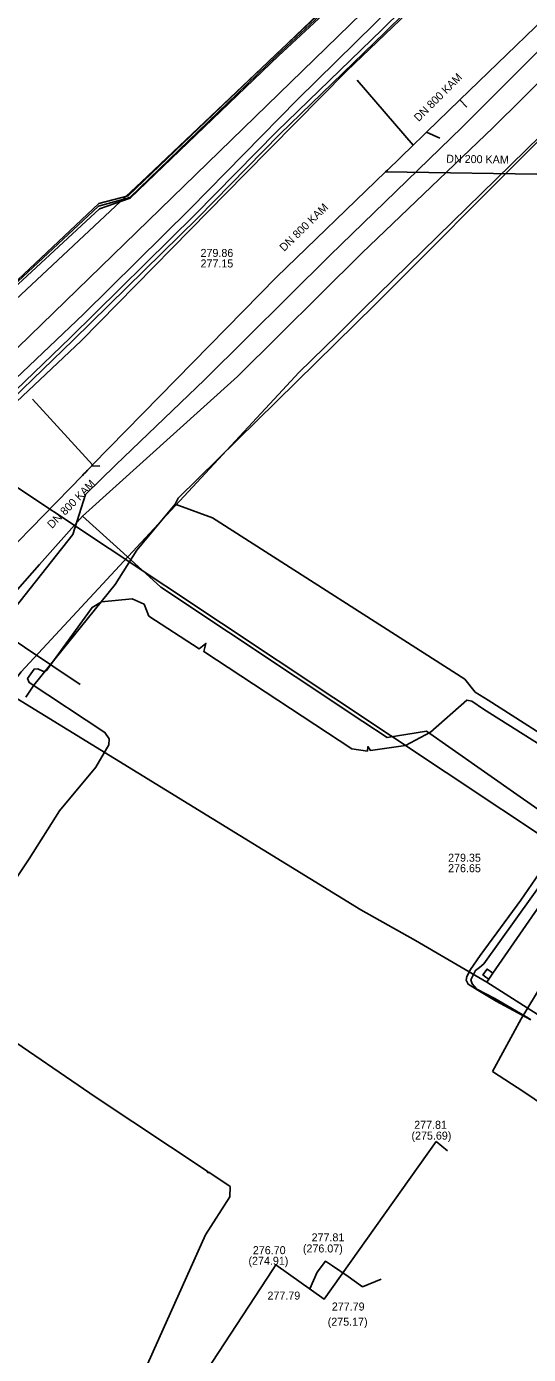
# Model space of a CAD drawing. Extents: x -598233 to -596890, y -1157848 to -1156431.
# Drawn here: x -597101.7 to -597051.6, y -1157130.2 to -1156997.4 of the extents above; entities that cross this region are included whole.
import ezdxf

# ---------------------------------------------------------------- set-up
doc = ezdxf.new("R2010")
doc.units = 0
for name, color, linetype in [('Vrstva 1', 7, 'Continuous'), ('Vrstva 12', 7, 'Continuous'), ('Vrstva 13', 7, 'Continuous'), ('Vrstva 19', 7, 'Continuous'), ('Vrstva 4', 7, 'Continuous'), ('Vrstva 42', 7, 'Continuous'), ('Vrstva 44', 7, 'Continuous'), ('Vrstva 55', 7, 'Continuous'), ('Vrstva 58', 7, 'Continuous'), ('Vrstva 9', 7, 'Continuous')]:
    doc.layers.add(name, color=color, linetype=linetype)

msp = doc.modelspace()

# ---------------------------------------------------------------- linework, layer by layer
at = {"layer": 'Vrstva 1'}
msp.add_line((-597096.38, -1157063.2), (-597108.55, -1157055.07), dxfattribs=at)
for points in [[(-597060.78, -1157108.86), (-597071.97, -1157124.62), (-597076.83, -1157121.19), (-597077.12, -1157121.65), (-597089.18, -1157140.09)], [(-597059.65, -1157109.81), (-597060.78, -1157108.86)], [(-597068.15, -1157123.39), (-597069.58, -1157122.36), (-597071.15, -1157121.3), (-597071.86, -1157120.84), (-597072.68, -1157121.94), (-597073.43, -1157123.59)], [(-597068.15, -1157123.39), (-597066.29, -1157122.63)]]:
    msp.add_lwpolyline(points, dxfattribs=at)
at = {"layer": 'Vrstva 12'}
for points in [[(-597096.15, -1157046.37), (-597080.65, -1157032.41), (-597068.22, -1157020.09), (-597055.1, -1157007.53), (-597037.34, -1156989.94), (-597026.15, -1156978.85), (-597015.97, -1156966.98), (-597013.61, -1156964.95)], [(-597150.21, -1157126), (-597148.63, -1157121.55), (-597137.17, -1157098.5), (-597130.84, -1157088.57), (-597125.05, -1157080.61), (-597121.1, -1157074.87), (-597118.16, -1157071.29), (-597107.05, -1157058.71), (-597100.43, -1157051.22), (-597096.15, -1157046.37)], [(-597096.15, -1157046.37), (-597092.05, -1157050.09)], [(-597092.05, -1157050.09), (-597088.32, -1157053.48), (-597068.11, -1157066.89), (-597065.7, -1157068.48), (-597061.76, -1157067.87), (-597059.18, -1157069.67), (-597052.4, -1157074.41), (-597048.33, -1157077.25)]]:
    msp.add_lwpolyline(points, dxfattribs=at)
at = {"layer": 'Vrstva 13'}
msp.add_line((-597046, -1157081.19), (-597111.36, -1157037.72), dxfattribs=at)
msp.add_lwpolyline([(-596967.78, -1156864.53), (-596968.28, -1156866.45), (-596969.12, -1156869.63), (-596975.82, -1156881.68), (-596987.36, -1156902), (-596995.97, -1156916.01), (-597005.76, -1156929.74), (-597017.4, -1156942.73), (-597033.49, -1156958.74), (-597059.77, -1156983.91), (-597076.36, -1156999.81), (-597090.23, -1157012.97), (-597109.08, -1157030.59), (-597111.35, -1157034.13), (-597112.48, -1157035.47), (-597112.98, -1157036.09)], dxfattribs=at)
at = {"layer": 'Vrstva 19'}
for points in [[(-597070.67, -1157028.24), (-597069.06, -1157026.66), (-597068.04, -1157025.67), (-597047.41, -1157005.47), (-596990.41, -1156944.69), (-596980.1, -1156930.5), (-596969.41, -1156912.52), (-596962.33, -1156901.94), (-596955.88, -1156890.47), (-596948.03, -1156875.88), (-596944.82, -1156870.73), (-596944.5, -1156869.71)], [(-597076.16, -1157033.78), (-597074.53, -1157032.02), (-597070.67, -1157028.24)], [(-597111.47, -1157073.04), (-597103.79, -1157063.92), (-597102.25, -1157061.93), (-597076.16, -1157033.78)], [(-597103.79, -1157063.92), (-597103.39, -1157064.17), (-597103.05, -1157064.38), (-597102.85, -1157064.5), (-597102.7, -1157064.59), (-597068.31, -1157085.72), (-597062.86, -1157088.77), (-597055.73, -1157092.94)], [(-597055.12, -1157092.05), (-597046.8, -1157080.03)], [(-597055.32, -1157092.35), (-597055.12, -1157092.05), (-597055.41, -1157091.85), (-597055.71, -1157091.64), (-597056.12, -1157092.23), (-597055.82, -1157092.44), (-597055.53, -1157092.65)], [(-597055.73, -1157092.94), (-597055.53, -1157092.65), (-597055.32, -1157092.35)], [(-597055.73, -1157092.94), (-597037.97, -1157104.24)]]:
    msp.add_lwpolyline(points, dxfattribs=at)
at = {"layer": 'Vrstva 42'}
for points in [[(-597051.32, -1157096.7), (-597054.81, -1157094.84), (-597056.63, -1157093.73), (-597057.61, -1157093.15), (-597057.78, -1157092.73), (-597057.73, -1157092.39), (-597057.36, -1157091.68), (-597056.41, -1157090.28), (-597052.34, -1157084.74), (-597050.49, -1157082.1)], [(-597049.64, -1157082.19), (-597056.04, -1157091.13), (-597056.47, -1157091.47), (-597056.86, -1157091.78), (-597057.33, -1157092.7), (-597057.18, -1157093.12), (-597056.74, -1157093.66), (-597054.92, -1157094.59), (-597051.58, -1157096.54), (-597051.32, -1157096.7)]]:
    msp.add_lwpolyline(points, dxfattribs=at)
at = {"layer": 'Vrstva 44'}
for points in [[(-597107.24, -1157027.09), (-597094.52, -1157015.13), (-597091.57, -1157014.36), (-597076.79, -1157000.19), (-597061.68, -1156986.08)], [(-597061.56, -1156986.22), (-597076.71, -1157000.33), (-597091.42, -1157014.54), (-597094.54, -1157015.38), (-597107.17, -1157027.15)], [(-597106.65, -1157026.96), (-597094.45, -1157015.65), (-597091.37, -1157014.6), (-597076.54, -1157000.38), (-597061.39, -1156986.32)], [(-597054.02, -1156985.75), (-597066.19, -1156997.75), (-597076.7, -1157007.92), (-597084.9, -1157016.27), (-597097.34, -1157028.51), (-597106.49, -1157037.31)], [(-597053.74, -1156986.03), (-597065.91, -1156998.03), (-597076.42, -1157008.21), (-597084.62, -1157016.55), (-597097.06, -1157028.8), (-597106.21, -1157037.59)], [(-597172.47, -1157155.84), (-597170.67, -1157141.98), (-597167.89, -1157129.08), (-597165.98, -1157124.83), (-597163.02, -1157117.92), (-597158.94, -1157108.63), (-597154.41, -1157099.06), (-597151.77, -1157094.09), (-597140.96, -1157077.07), (-597127.03, -1157059.02), (-597118.11, -1157048.7), (-597107.6, -1157037.16), (-597096.04, -1157026.19), (-597085.38, -1157015.65), (-597074.66, -1157004.75), (-597063.06, -1156993.3)]]:
    msp.add_lwpolyline(points, dxfattribs=at)
at = {"layer": 'Vrstva 55'}
for points in [[(-597105.69, -1157037.7), (-597096.28, -1157028.86), (-597079.91, -1157012.21), (-597069.74, -1157001.91), (-597055.17, -1156987.92)], [(-597106.65, -1157060.28), (-597097.1, -1157048.22), (-597095.83, -1157044.22), (-597092.8, -1157041.26), (-597083.96, -1157032.75), (-597071.39, -1157020.3), (-597058.24, -1157007.55), (-597045.07, -1156994.34)], [(-597109.71, -1157092.99), (-597101.48, -1157080.63), (-597098.45, -1157075.83), (-597094.82, -1157071.46), (-597093.5, -1157069.24), (-597093.47, -1157068.62), (-597093.89, -1157067.99), (-597101.48, -1157063.01), (-597101.63, -1157062.6), (-597100.98, -1157061.66), (-597100.6, -1157061.64), (-597100.03, -1157061.89), (-597099.73, -1157061.79), (-597095.17, -1157055.5), (-597094.23, -1157054.95), (-597091.16, -1157054.64), (-597089.99, -1157055.18), (-597089.51, -1157056.36), (-597084.48, -1157059.62), (-597083.81, -1157059.09), (-597084, -1157059.91), (-597069.21, -1157069.63), (-597067.66, -1157069.86), (-597067.62, -1157069.41), (-597067.37, -1157069.78), (-597063.85, -1157069.29), (-597061.36, -1157067.97), (-597057.73, -1157064.76), (-597057.23, -1157064.85), (-597056.05, -1157065.68), (-597049.67, -1157069.68)], [(-597093.48, -1157139.68), (-597088.09, -1157127.64), (-597083.85, -1157118.21), (-597081.4, -1157114.39), (-597081.37, -1157113.38), (-597083.52, -1157111.93), (-597083.61, -1157111.99), (-597083.67, -1157111.83), (-597094.76, -1157104.48), (-597104.62, -1157097.73)]]:
    msp.add_lwpolyline(points, dxfattribs=at)
at = {"layer": 'Vrstva 58'}
for p, q in [((-597052.29, -1157096.61), (-597055.15, -1157101.88)), ((-597055.15, -1157101.88), (-597052.04, -1157103.92))]:
    msp.add_line(p, q, dxfattribs=at)
for points in [[(-597086.88, -1157045.18), (-597086.58, -1157044.59), (-597066.89, -1157025.23), (-597051.01, -1157009.31), (-597046.7, -1157005.01), (-597026.73, -1156985.36), (-597011.58, -1156970.08), (-596991.8, -1156947.93), (-596989.15, -1156945.07), (-596988.35, -1156943.93), (-596988.21, -1156942.76), (-596974.88, -1156923.46), (-596956.71, -1156889.88), (-596946.89, -1156871.03), (-596942.11, -1156860.2), (-596941.85, -1156859.79), (-596941.53, -1156859.01), (-596934.53, -1156842.22), (-596932.96, -1156839.31), (-596920.95, -1156815.01), (-596913.39, -1156801.07), (-596903.8, -1156786.32), (-596893.16, -1156776.74), (-596890.46, -1156773.58)], [(-596922.36, -1157613.63), (-596952.88, -1157577.73), (-597153.35, -1157366.73), (-597150.38, -1157360.9), (-597143.15, -1157348.79), (-597141.76, -1157340.35), (-597141.76, -1157332.41), (-597142.33, -1157328.4), (-597136.65, -1157325.05), (-597127.33, -1157309.4), (-597155.19, -1157243.69), (-597168.69, -1157197.35), (-597171.83, -1157165.56), (-597168.69, -1157142.5), (-597162.65, -1157120.78), (-597150.78, -1157088.76), (-597134.89, -1157067.04), (-597115.64, -1157042.19), (-597035.06, -1156963.83)], [(-597090.36, -1157049.36), (-597090.05, -1157048.98), (-597086.88, -1157045.18)], [(-597086.88, -1157045.18), (-597083.15, -1157046.54), (-597057.93, -1157062.65), (-597056.9, -1157063.95), (-597055.6, -1157064.77), (-597046.85, -1157070.36), (-597045.65, -1157071.14)], [(-597101.81, -1157064.45), (-597100.99, -1157063.27), (-597092.86, -1157053.21), (-597090.69, -1157049.78), (-597090.36, -1157049.36)], [(-597045.06, -1157084.9), (-597047.71, -1157089.05), (-597050.88, -1157094.24), (-597052.29, -1157096.61)], [(-597052.04, -1157103.92), (-597046.04, -1157107.96), (-597038.92, -1157112.77), (-597024.25, -1157122.23)]]:
    msp.add_lwpolyline(points, dxfattribs=at)
at = {"layer": 'Vrstva 9'}
for p, q in [((-597068.7, -1157002.81), (-597063.1, -1157009.3)), ((-597057.73, -1157005.5), (-597058.43, -1157004.78)), ((-597060.42, -1157008.61), (-597061.77, -1157008.01)), ((-597065.86, -1157011.97), (-597076.74, -1157022.48)), ((-597044.16, -1157012.3), (-597065.86, -1157011.97)), ((-597101.12, -1157034.67), (-597095.12, -1157041.26)), ((-597094.41, -1157041.39), (-597095.2, -1157041.35))]:
    msp.add_line(p, q, dxfattribs=at)
for points in [[(-597046.19, -1156992.95), (-597058.43, -1157004.78), (-597061.77, -1157008.01), (-597062.42, -1157008.65), (-597062.79, -1157009), (-597063.1, -1157009.3), (-597065.67, -1157011.79), (-597065.86, -1157011.97)], [(-597076.74, -1157022.48), (-597095.12, -1157041.26), (-597095.2, -1157041.35), (-597095.62, -1157041.78), (-597095.81, -1157041.97), (-597095.99, -1157042.16), (-597096.14, -1157042.31), (-597107.74, -1157054.17)]]:
    msp.add_lwpolyline(points, dxfattribs=at)

# ---------------------------------------------------------------- texts
at = {"layer": 'Vrstva 12'}
for s, rotation, p in [('DN 800 KAM', 44.8626, (-597062.55, -1157007)), ('DN 200 KAM', 359.1299, (-597059.79, -1157011.05)), ('DN 800 KAM', 44.3469, (-597075.98, -1157019.97)), ('DN 800 KAM', 45.321, (-597099.18, -1157047.66))]:
    msp.add_text(s, height=0.8, rotation=rotation, dxfattribs=at).set_placement(p)
for s, p in [('279.86', (-597084.34, -1157020.47)), ('277.15', (-597084.34, -1157021.52)), ('279.35', (-597059.6, -1157080.91)), ('276.65', (-597059.6, -1157081.96))]:
    msp.add_text(s, height=0.8, dxfattribs=at).set_placement(p)
at = {"layer": 'Vrstva 4'}
for s, p in [('277.81 ', (-597062.99, -1157107.6)), ('(275.69)', (-597063.26, -1157108.68)), ('277.81 ', (-597073.24, -1157118.85)), ('276.70 ', (-597079.11, -1157120.13)), ('(276.07)', (-597074.11, -1157119.96)), ('(274.91)', (-597079.55, -1157121.19)), ('277.79 ', (-597077.65, -1157124.67)), ('277.79 ', (-597071.22, -1157125.76)), ('(275.17)', (-597071.63, -1157127.28))]:
    msp.add_text(s, height=0.8, dxfattribs=at).set_placement(p)

doc.saveas('drawing.dxf')
